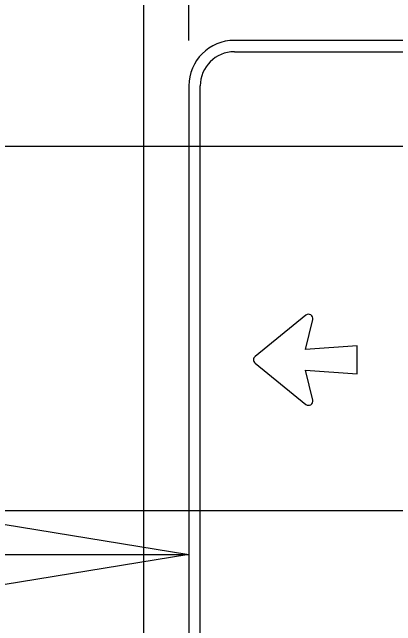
# Model space of a CAD drawing. Extents: x 2193008 to 2198143, y 1236112 to 1237864.
# Drawn here: x 2197121.985 to 2197124.088, y 1237180.474 to 1237183.84 of the extents above; entities that cross this region are included whole.
import ezdxf

# ---------------------------------------------------------------- set-up
doc = ezdxf.new("R2010")
doc.units = 0
for name, color, linetype in [('GSBWFILL', 7, 'Continuous'), ('GSCOLORFILL', 7, 'Continuous'), ('GSDIMS', 7, 'Continuous'), ('GSOUTLINE', 7, 'Continuous'), ('Level 61', 7, 'Continuous'), ('M-ROADS', 7, 'Continuous')]:
    doc.layers.add(name, color=color, linetype=linetype)

msp = doc.modelspace()

# ---------------------------------------------------------------- linework, layer by layer
at = {"layer": 'GSBWFILL'}
for points in [[(2197123.5959, 1237182.1779), (2197123.3167, 1237181.9511)], [(2197123.6328, 1237181.7119), (2197123.5934, 1237181.8761), (2197123.8767, 1237181.8561), (2197123.8767, 1237182.0104), (2197123.5934, 1237181.9905), (2197123.6328, 1237182.1547)], [(2197123.3167, 1237181.9154), (2197123.5959, 1237181.6887)]]:
    msp.add_lwpolyline(points, dxfattribs=at)
for centre, start, end in [((2197123.6104, 1237182.16), 346.5329, 129.0823), ((2197123.3312, 1237181.9333), 129.0823, 230.9177), ((2197123.6104, 1237181.7065), 230.9177, 13.4671)]:
    msp.add_arc(centre, 0.023, start, end, dxfattribs=at)
at = {"layer": 'GSCOLORFILL'}
for p, q in [((2197126.2089, 1237183.6857), (2197123.2035, 1237183.6857)), ((2197123.2035, 1237183.6232), (2197126.2089, 1237183.6232)), ((2197122.9538, 1237183.4359), (2197122.9538, 1237180.4306)), ((2197123.0162, 1237180.4306), (2197123.0162, 1237183.4359))]:
    msp.add_line(p, q, dxfattribs=at)
for points in [[(2197123.5959, 1237182.1779), (2197123.3167, 1237181.9511)], [(2197123.6328, 1237181.7119), (2197123.5934, 1237181.8761), (2197123.8767, 1237181.8561), (2197123.8767, 1237182.0104), (2197123.5934, 1237181.9905), (2197123.6328, 1237182.1547)], [(2197123.3167, 1237181.9154), (2197123.5959, 1237181.6887)]]:
    msp.add_lwpolyline(points, dxfattribs=at)
for centre, radius, start, end in [((2197123.2035, 1237183.4359), 0.2498, 90, 180), ((2197123.2035, 1237183.4359), 0.1873, 90, 180), ((2197123.6104, 1237182.16), 0.023, 346.5329, 129.0823), ((2197123.3312, 1237181.9333), 0.023, 129.0823, 230.9177), ((2197123.6104, 1237181.7065), 0.023, 230.9177, 13.4671)]:
    msp.add_arc(centre, radius, start, end, dxfattribs=at)
at = {"layer": 'GSDIMS'}
msp.add_line((2197122.9538, 1237183.6857), (2197122.9538, 1237185.427), dxfattribs=at)
msp.add_lwpolyline([(2197122.9538, 1237180.8652), (2197120.8254, 1237180.518), (2197120.8254, 1237181.2123)], close=True, dxfattribs=at)
at = {"layer": 'GSOUTLINE'}
for points in [[(2197123.5959, 1237182.1779), (2197123.3167, 1237181.9511)], [(2197123.6328, 1237181.7119), (2197123.5934, 1237181.8761), (2197123.8767, 1237181.8561), (2197123.8767, 1237182.0104), (2197123.5934, 1237181.9905), (2197123.6328, 1237182.1547)], [(2197123.3167, 1237181.9154), (2197123.5959, 1237181.6887)]]:
    msp.add_lwpolyline(points, dxfattribs=at)
for centre, start, end in [((2197123.6104, 1237182.16), 346.5329, 129.0823), ((2197123.3312, 1237181.9333), 129.0823, 230.9177), ((2197123.6104, 1237181.7065), 230.9177, 13.4671)]:
    msp.add_arc(centre, 0.023, start, end, dxfattribs=at)
at = {"layer": 'Level 61'}
msp.add_line((2197114.7038, 1237180.8652), (2197122.9538, 1237180.8652), dxfattribs=at)
at = {"layer": 'M-ROADS'}
for p, q in [((2197122.7065, 1237163.1062), (2197122.7065, 1237223.1062)), ((2197094.7065, 1237183.1062), (2197224.7065, 1237183.1062)), ((2197094.7065, 1237181.1062), (2197224.7065, 1237181.1062))]:
    msp.add_line(p, q, dxfattribs=at)

doc.saveas('drawing.dxf')
